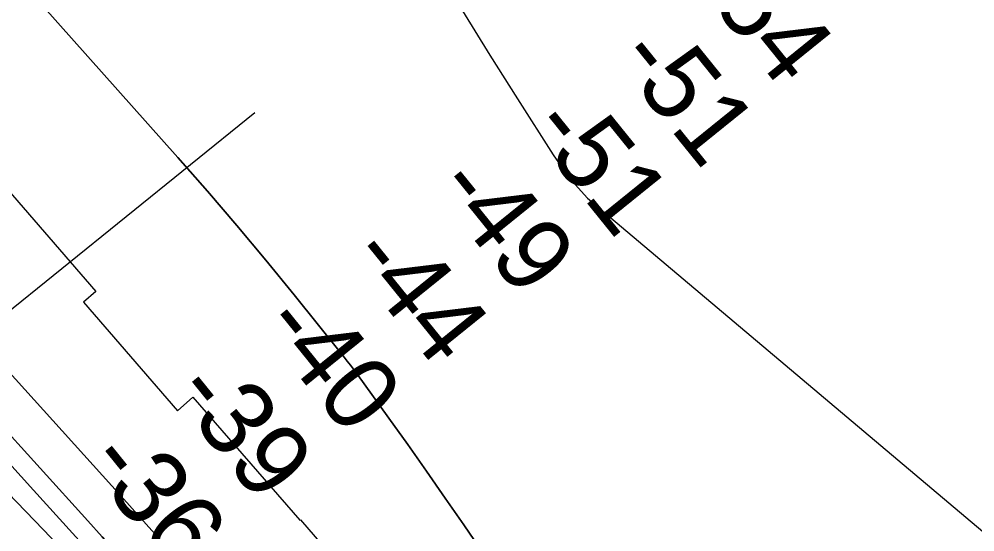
# Model space of a CAD drawing. Extents: x 3887375 to 3925618, y 296674 to 322633.
# Drawn here: x 3897472 to 3898333, y 307585 to 308047 of the extents above; entities that cross this region are included whole.
import ezdxf

# ---------------------------------------------------------------- set-up
doc = ezdxf.new("R2010")
doc.units = 0
for name, color, linetype in [('V-RIVR-EDGE', 7, 'Continuous'), ('V-RIVR-RANG', 7, 'Continuous'), ('V-RRAP-RVMT', 7, 'Continuous'), ('V-TOPO-DPTH', 7, 'Continuous'), ('V-TOPO-MAJR', 7, 'Continuous'), ('V-TOPO-MINR', 7, 'Continuous')]:
    doc.layers.add(name, color=color, linetype=linetype)

msp = doc.modelspace()

# ---------------------------------------------------------------- linework, layer by layer
at = {"layer": 'V-RIVR-EDGE'}
msp.add_spline([(3894498.05, 310522.42), (3894530.03, 310496.11), (3894553.78, 310474.69), (3894579.94, 310451.31), (3894614.83, 310419.17), (3894633.24, 310400.67), (3894662.79, 310372.43), (3894685.08, 310353.44), (3894692.35, 310347.11), (3894709.79, 310328.13), (3894746.59, 310285.3), (3894785.84, 310252.18), (3894809.57, 310225.9), (3894830.41, 310205.45), (3894852.71, 310189.85), (3894866.75, 310171.85), (3894915.18, 310120.25), (3894950.06, 310083.74), (3894971.37, 310062.81), (3894999, 310039.43), (3895025.16, 310017.03), (3895052.79, 309992.68), (3895092.99, 309952.27), (3895110.91, 309932.8), (3895141.44, 309903.1), (3895188.91, 309855.88), (3895222.82, 309821.31), (3895255.75, 309784.32), (3895319.22, 309722.49), (3895350.7, 309688.42), (3895358.44, 309676.26), (3895364.73, 309669.44), (3895374.92, 309663.11), (3895388.97, 309650.44), (3895410.77, 309628.05), (3895448.54, 309583.28), (3895480.52, 309554.06), (3895503.76, 309527.78), (3895533.8, 309499.54), (3895577.4, 309454.75), (3895606.95, 309425.54), (3895653.45, 309378.81), (3895685.92, 309349.1), (3895719.83, 309314.54), (3895749.38, 309285.81), (3895790.55, 309242.49), (3895837.06, 309195.75), (3895863.69, 309164.12), (3895900.02, 309127.61), (3895944.1, 309081.37), (3895955.73, 309070.65), (3895974.63, 309054.58), (3896002.25, 309033.14), (3896032.78, 309003.93), (3896062.81, 308972.29), (3896082.67, 308950.39), (3896119.48, 308911.93), (3896139.34, 308892.46), (3896151.96, 308889.51), (3896163.12, 308883.66), (3896167.95, 308873.93), (3896170.35, 308862.27), (3896184.39, 308844.27), (3896211.03, 308816.04), (3896224.12, 308810.18), (3896236.73, 308802.37), (3896249.8, 308786.8), (3896255.61, 308776.59), (3896270.64, 308766.35), (3896280.32, 308753.22), (3896295.82, 308737.15), (3896375.27, 308661.2), (3896425.17, 308610.08), (3896464.41, 308570.65), (3896519.63, 308515.64), (3896548.69, 308483.03), (3896563.22, 308467.45), (3896597.61, 308430.94), (3896635.89, 308396.37), (3896666.41, 308365.7), (3896681.42, 308349.64), (3896712.43, 308320.42), (3896746.34, 308287.31), (3896777.36, 308260.04), (3896801.58, 308235.7), (3896820.47, 308215.26), (3896842.76, 308195.29), (3896851.46, 308181.19), (3896882.46, 308148.57), (3896918.81, 308116.43), (3896962.9, 308074.56), (3896997.76, 308033.19), (3897029.24, 307998.63), (3897042.32, 307985), (3897083.5, 307945.57), (3897107.23, 307918.31), (3897123.21, 307898.85), (3897130, 307898.83), (3897142.13, 307892.97), (3897145.99, 307882.28), (3897149.85, 307874.01), (3897162.93, 307860.38), (3897188.6, 307833.12), (3897229.29, 307788.83), (3897267.56, 307752.31), (3897300.5, 307715.81), (3897334.4, 307680.27), (3897361.53, 307651.07), (3897384.78, 307628.19), (3897411.42, 307598.98), (3897445.81, 307563.45), (3897494.26, 307516.71), (3897543.17, 307462.68), (3897584.83, 307418.38), (3897609.05, 307394.04), (3897646.83, 307355.58), (3897678.81, 307323.94), (3897715.15, 307290.34), (3897751.96, 307253.34), (3897766.97, 307236.31), (3897837.68, 307158.43), (3897886.6, 307104.4), (3897936, 307048.43), (3897965.54, 307015.34), (3898010.59, 306970.06), (3898027.54, 306949.14), (3898044.99, 306935.98), (3898063.87, 306914.08), (3898089.05, 306882.46), (3898117.14, 306854.7), (3898160.23, 306801.18), (3898195.59, 306763.7), (3898235.79, 306719.89), (3898261.46, 306693.6), (3898297.3, 306650.78), (3898332.65, 306612.33), (3898369.94, 306568.04), (3898397.54, 306534.95), (3898422.23, 306505.75), (3898462.9, 306455.14), (3898495.34, 306417.18), (3898521.97, 306382.15), (3898601.37, 306284.34), (3898652.22, 306228.37), (3898693.37, 306177.28), (3898729.68, 306130.57), (3898777.13, 306074.12), (3898825.55, 306014.26), (3898848.79, 305986.04), (3898903.98, 305917.43), (3898957.25, 305854.65), (3898984.35, 305818.16), (3899049.73, 305744.67), (3899107.84, 305679.45), (3899129.14, 305651.72), (3899142.69, 305630.31), (3899156.24, 305611.83), (3899175.12, 305587.98), (3899224.03, 305529.59), (3899255.99, 305493.57), (3899288.9, 305449.3), (3899312.61, 305415.24), (3899375.55, 305336.9), (3899410.9, 305296.02), (3899442.85, 305252.24), (3899470.43, 305211.86), (3899531.42, 305133.52), (3899579.35, 305071.24), (3899616.14, 305025.99), (3899647.13, 304986.09), (3899690.7, 304931.1), (3899729.41, 304876.62), (3899753.62, 304846.93), (3899770.56, 304821.64), (3899817.5, 304755.48), (3899845.56, 304713.16), (3899868.3, 304677.16), (3899889.6, 304650.4), (3899911.39, 304623.64), (3899955.44, 304569.14), (3899987.39, 304526.81), (3900012.56, 304494.21), (3900025.63, 304476.21), (3900037.24, 304456.75), (3900061.94, 304431.93), (3900070.67, 304424.13), (3900074.53, 304414.41), (3900074.99, 304404.21), (3900073.03, 304397.9), (3900071.55, 304388.68), (3900071.54, 304383.82), (3900075.9, 304378.96), (3900087.05, 304374.07), (3900096.26, 304367.74), (3900108.39, 304362.37), (3900117.11, 304353.6), (3900140.84, 304326.35), (3900165.54, 304299.09), (3900226.07, 304227.55), (3900277.87, 304164.29), (3900319.98, 304105.91), (3900352.41, 304062.61), (3900384.36, 304023.2), (3900411.47, 303988.16), (3900438.1, 303954.1), (3900462.8, 303926.85), (3900556.24, 303812.49), (3900597.89, 303762.85), (3900633.71, 303716.63), (3900652.59, 303691.33), (3900701.96, 303626.62), (3900774.57, 303530.77), (3900849.12, 303437.34), (3900903.35, 303371.16), (3900928.05, 303343.42), (3900948.87, 303317.63), (3901001.17, 303258.26), (3901038.95, 303216.88), (3901074.78, 303173.09), (3901092.2, 303147.31), (3901171.6, 303050.47), (3901205, 303008.62), (3901238.41, 302968.23), (3901274.74, 302927.83), (3901303.3, 302893.77), (3901343.98, 302847.53), (3901366.73, 302816.4), (3901404.5, 302770.17), (3901454.38, 302715.17), (3901507.18, 302659.19), (3901551.73, 302608.09), (3901584.66, 302570.61), (3901650.02, 302491.29), (3901680.99, 302443.62), (3901717.76, 302388.17), (3901785.52, 302298.16), (3901789.55, 302293.3)], degree=3, dxfattribs=at)
at = {"layer": 'V-RIVR-RANG'}
msp.add_line((3897249.09, 307610.65), (3897684.48, 307962.83), dxfattribs=at)
at = {"layer": 'V-RRAP-RVMT'}
for p, q in [((3897438.58, 307919.92), (3897541.41, 307801.47)), ((3897541.41, 307801.47), (3897530.13, 307791.61)), ((3897530.13, 307791.61), (3897614.87, 307693.95)), ((3897614.87, 307693.95), (3897628.86, 307706.16)), ((3897628.86, 307706.16), (3897725.15, 307595.25)), ((3897725.15, 307595.25), (3897725.62, 307595.67)), ((3897725.62, 307595.67), (3897820.77, 307486))]:
    msp.add_line(p, q, dxfattribs=at)
at = {"layer": 'V-TOPO-DPTH'}
for points in [[(3898438.22, 306817.84), (3898246.53, 307052.71), (3898225.47, 307079.2), (3898204.88, 307106.05), (3898185, 307133.42), (3898165.58, 307161.14), (3897872.75, 307591.01), (3897856.09, 307615.25), (3897839.31, 307639.39), (3897822.32, 307663.39), (3897805.19, 307687.3), (3897776.06, 307727.62), (3897773.38, 307731.28), (3897770.66, 307734.9), (3897767.89, 307738.49), (3897765.08, 307742.05), (3897720.03, 307798.29), (3897694.43, 307829.74), (3897668.5, 307860.92), (3897642.08, 307891.68), (3897615.33, 307922.16), (3897305.24, 308269.96)], [(3898438.22, 306817.84), (3898246.53, 307052.71), (3898225.47, 307079.2), (3898204.88, 307106.05), (3898185, 307133.42), (3898165.58, 307161.14), (3897872.75, 307591.01), (3897856.09, 307615.25), (3897839.31, 307639.39), (3897822.32, 307663.39), (3897805.19, 307687.3), (3897776.06, 307727.62), (3897773.38, 307731.28), (3897770.66, 307734.9), (3897767.89, 307738.49), (3897765.08, 307742.05), (3897720.03, 307798.29), (3897694.43, 307829.74), (3897668.5, 307860.92), (3897642.08, 307891.68), (3897615.33, 307922.16), (3897305.24, 308269.96)], [(3897183.51, 308038.39), (3897539.09, 307644.71), (3897564.17, 307616.89), (3897589.23, 307589.06), (3897614.24, 307561.18)], [(3897183.51, 308038.39), (3897539.09, 307644.71), (3897564.17, 307616.89), (3897589.23, 307589.06), (3897614.24, 307561.18)], [(3897448.11, 307689.53), (3897534.06, 307594.62), (3897547.11, 307580.16), (3897560.11, 307565.65), (3897573.04, 307551.08), (3897585.93, 307536.47), (3897713.85, 307390.81), (3897771.83, 307325), (3897829.93, 307259.29), (3897888.23, 307193.75), (3897946.65, 307128.33), (3898034.18, 307030.62), (3898048.95, 307014.15), (3898063.73, 306997.69), (3898078.54, 306981.25), (3898093.35, 306964.82), (3898143.43, 306909.36), (3898183.22, 306865.14), (3898222.9, 306820.83), (3898262.43, 306776.38)], [(3898262.43, 306776.38), (3898222.9, 306820.83), (3898183.22, 306865.14), (3898143.43, 306909.36), (3898093.35, 306964.82), (3898078.54, 306981.25), (3898063.73, 306997.69), (3898048.95, 307014.15), (3898034.18, 307030.62), (3897946.65, 307128.33), (3897888.23, 307193.75), (3897829.93, 307259.29), (3897771.83, 307325), (3897713.85, 307390.81), (3897585.93, 307536.47), (3897573.04, 307551.08), (3897560.11, 307565.65), (3897547.11, 307580.16), (3897534.06, 307594.62), (3897448.11, 307689.53)], [(3898234.67, 306747.1), (3898054.35, 306943.22), (3898041.65, 306957.1), (3898028.98, 306971.01), (3898016.38, 306984.98), (3898003.82, 306998.98), (3897991.32, 307013.04), (3897978.88, 307027.15), (3897966.51, 307041.33), (3897954.2, 307055.55), (3897536.26, 307540.75), (3897533.32, 307544.12), (3897531.83, 307545.8), (3897530.34, 307547.46), (3897520.33, 307558.54), (3897513.8, 307565.7), (3897507.22, 307572.82), (3897500.56, 307579.88), (3897493.87, 307586.89), (3897414.7, 307668.98)], [(3898234.67, 306747.1), (3898054.35, 306943.22), (3898041.65, 306957.1), (3898028.98, 306971.01), (3898016.38, 306984.98), (3898003.82, 306998.98), (3897991.32, 307013.04), (3897978.88, 307027.15), (3897966.51, 307041.33), (3897954.2, 307055.55), (3897536.26, 307540.75), (3897533.32, 307544.12), (3897531.83, 307545.8), (3897530.34, 307547.46), (3897520.33, 307558.54), (3897513.8, 307565.7), (3897507.22, 307572.82), (3897500.56, 307579.88), (3897493.87, 307586.89), (3897414.7, 307668.98)]]:
    msp.add_lwpolyline(points, dxfattribs=at)
at = {"layer": 'V-TOPO-MAJR'}
msp.add_lwpolyline([(3897871.78, 308054.24), (3897896.27, 308014.49), (3897921.12, 307974.95), (3897953.31, 307924.5), (3897962.86, 307910.8), (3897973.09, 307897.68), (3897984.35, 307885.43), (3898558.62, 307400.84)], dxfattribs=at)
at = {"layer": 'V-TOPO-MINR'}
for points in [[(3897305.24, 308269.96), (3897615.33, 307922.16), (3897642.08, 307891.68), (3897668.5, 307860.92), (3897694.43, 307829.74), (3897720.03, 307798.29), (3897765.08, 307742.05), (3897767.89, 307738.49), (3897770.66, 307734.9), (3897773.38, 307731.28), (3897776.06, 307727.62), (3897805.19, 307687.3), (3897822.32, 307663.39), (3897839.31, 307639.39), (3897856.09, 307615.25), (3897872.75, 307591.01), (3898165.58, 307161.14), (3898185, 307133.42), (3898204.88, 307106.05), (3898225.47, 307079.2), (3898246.53, 307052.71), (3898438.22, 306817.84)], [(3897183.51, 308038.39), (3897539.09, 307644.71), (3897564.17, 307616.89), (3897589.23, 307589.06), (3897614.24, 307561.18)], [(3897448.11, 307689.53), (3897534.06, 307594.62), (3897547.11, 307580.16), (3897560.11, 307565.65), (3897573.04, 307551.08), (3897585.93, 307536.47), (3897713.85, 307390.81), (3897771.83, 307325), (3897829.93, 307259.29), (3897888.23, 307193.75), (3897946.65, 307128.33), (3898034.18, 307030.62), (3898048.95, 307014.15), (3898063.73, 306997.69), (3898078.54, 306981.25), (3898093.35, 306964.82), (3898143.43, 306909.36), (3898183.22, 306865.14), (3898222.9, 306820.83), (3898262.43, 306776.38)], [(3897414.7, 307668.98), (3897493.87, 307586.89), (3897500.56, 307579.88), (3897507.22, 307572.82), (3897513.8, 307565.7), (3897520.33, 307558.54), (3897530.34, 307547.46), (3897531.83, 307545.8), (3897533.32, 307544.12), (3897536.26, 307540.75), (3897954.2, 307055.55), (3897966.51, 307041.33), (3897978.88, 307027.15), (3897991.32, 307013.04), (3898003.82, 306998.98), (3898016.38, 306984.98), (3898028.98, 306971.01), (3898041.65, 306957.1), (3898054.35, 306943.22), (3898234.67, 306747.1)], [(3897454.28, 307656.2), (3897485.11, 307622.45), (3897532.16, 307570.51), (3897539.29, 307562.58), (3897546.39, 307554.63), (3897553.45, 307546.63), (3897560.47, 307538.61), (3897832.35, 307226.08), (3897867.75, 307185.55), (3897903.27, 307145.12), (3897938.95, 307104.84), (3897974.74, 307064.66), (3898002.52, 307033.6), (3898024.54, 307009.05), (3898046.6, 306984.54), (3898068.73, 306960.1), (3898090.9, 306935.69), (3898163.17, 306856.36), (3898221.37, 306792.2)]]:
    msp.add_lwpolyline(points, dxfattribs=at)

# ---------------------------------------------------------------- texts
at = {"layer": 'V-RIVR-RANG'}
for s, p in [('-54', (3898076.95, 308083.86)), ('-51', (3898007.63, 308010.54)), ('-51', (3897929.68, 307947.89)), ('-49', (3897844.44, 307894.27)), ('-44', (3897766.5, 307831.62)), ('-40', (3897687.89, 307769.8)), ('-39', (3897608.29, 307709.2)), ('-36', (3897530.18, 307646.76))]:
    msp.add_text(s, height=67, rotation=308.93267, dxfattribs=at).set_placement(p)

doc.saveas('drawing.dxf')
